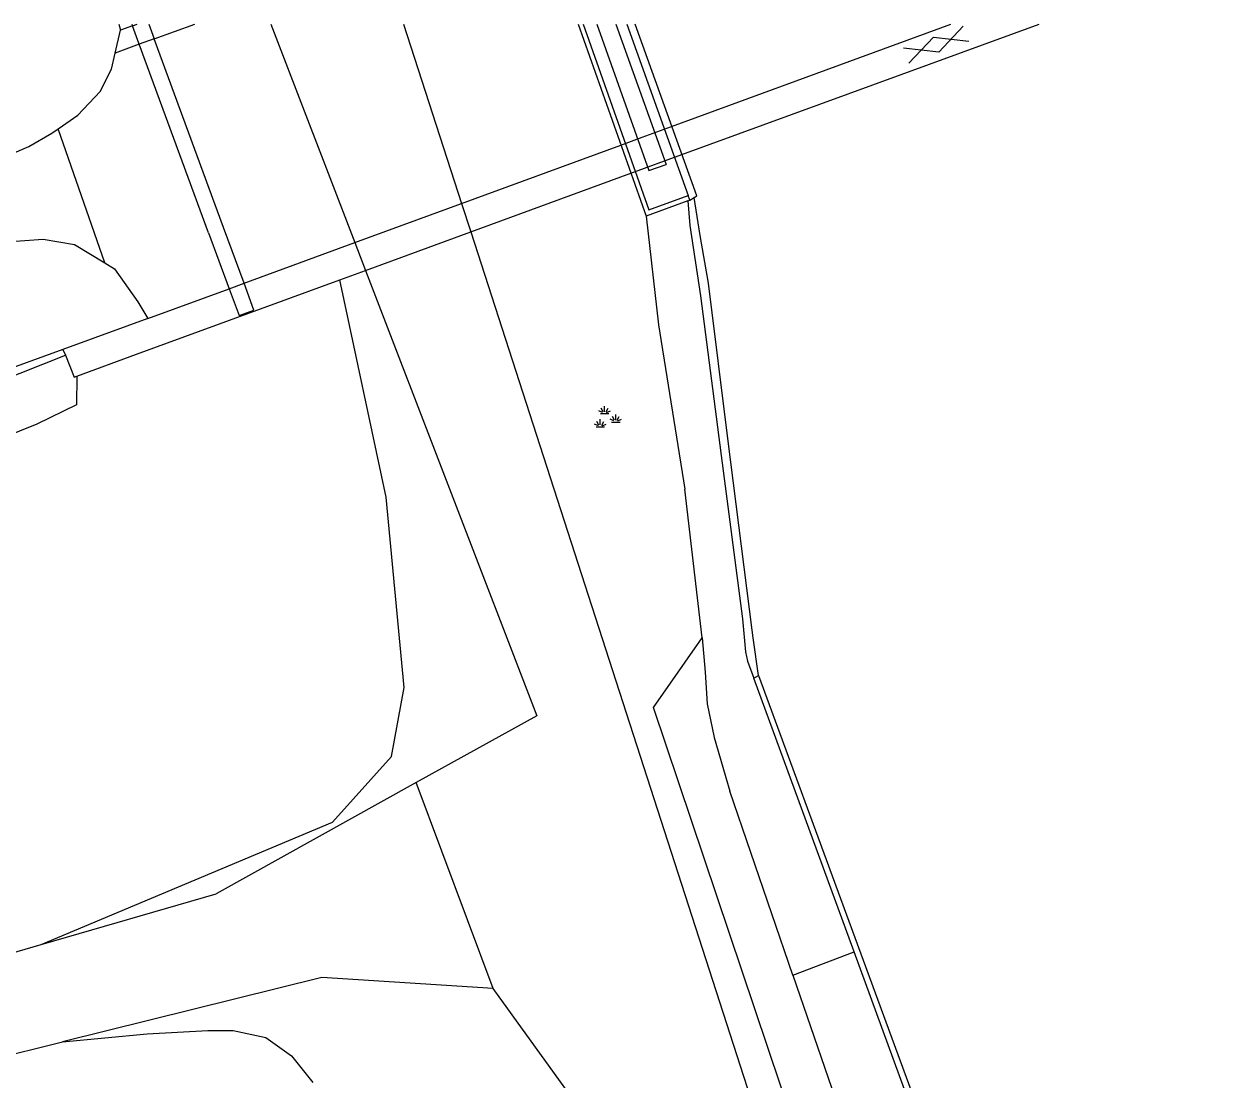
# Model space of a CAD drawing. Extents: x 135990 to 139000, y 393500 to 396000.
# Drawn here: x 136068.8 to 136106.61, y 395966.79 to 396000 of the extents above; entities that cross this region are included whole.
import ezdxf

# ---------------------------------------------------------------- set-up
doc = ezdxf.new("R2010")
doc.units = 0
for name, color, linetype in [('gg-bbg-pilaar viaduct of brug', 7, 'Continuous'), ('gg-knt-BGT kruinlijn', 7, 'Continuous'), ('gg-knt-onverhard', 7, 'Continuous'), ('gg-knt-verharding', 7, 'Continuous'), ('gg-knt-verharding niveau 01', 7, 'Continuous'), ('gg-kwrk-kunstwerk niveau 01', 7, 'Continuous'), ('gt-grn-groengrens', 7, 'Continuous'), ('gt-grn-weggrens', 7, 'Continuous'), ('gt-symb-gesloten verharding', 7, 'Continuous'), ('gt-symb-groenvak', 7, 'Continuous'), ('gx-grn-maaiveld', 7, 'Continuous')]:
    doc.layers.add(name, color=color, linetype=linetype)

# ---------------------------------------------------------------- blocks, each defined once
blk = doc.blocks.new('gt0-GESVH1')
at = {"layer": 'gt-symb-gesloten verharding'}
for p, q in [((-0.992, -0.261), (0.008, 0.239)), ((0.008, -0.261), (-0.992, 0.239)), ((0.008, 0.239), (1.008, -0.261)), ((1.008, 0.239), (0.008, -0.261))]:
    blk.add_line(p, q, dxfattribs=at)
blk = doc.blocks.new('gt0-GRVAK')
at = {"layer": 'gt-symb-groenvak'}
for p, q in [((-0.047, 0.214), (-0.047, 0.393)), ((-0.11, 0.189), (-0.228, 0.24)), ((-0.182, 0.153), (0.088, 0.153)), ((-0.091, 0.211), (-0.156, 0.322)), ((-0.004, 0.211), (0.061, 0.322)), ((0.015, 0.189), (0.133, 0.24)), ((0.262, -0.052), (0.197, 0.059)), ((0.305, -0.049), (0.305, 0.13)), ((0.349, -0.052), (0.414, 0.059)), ((-0.245, -0.228), (-0.363, -0.177)), ((-0.318, -0.264), (-0.047, -0.264)), ((-0.226, -0.206), (-0.291, -0.095)), ((-0.183, -0.203), (-0.183, -0.024)), ((-0.139, -0.206), (-0.074, -0.095)), ((-0.12, -0.228), (-0.002, -0.177)), ((0.243, -0.074), (0.125, -0.023)), ((0.17, -0.11), (0.441, -0.11)), ((0.368, -0.074), (0.486, -0.023))]:
    blk.add_line(p, q, dxfattribs=at)

msp = doc.modelspace()

# ---------------------------------------------------------------- linework, layer by layer
at = {"layer": 'gg-bbg-pilaar viaduct of brug'}
for p, q in [((136072.189, 396000), (136072.209, 395999.946)), ((136072.423, 395999.364), (136072.209, 395999.946)), ((136072.722, 396000), (136072.893, 395999.535)), ((136074.602, 395993.429), (136072.423, 395999.364)), ((136075.072, 395993.6), (136072.893, 395999.535)), ((136075.715, 395991.848), (136075.072, 395993.6)), ((136074.602, 395993.429), (136075.246, 395991.676))]:
    msp.add_line(p, q, dxfattribs=at)
msp.add_lwpolyline([(136075.246, 395991.676), (136075.557, 395990.829), (136076.026, 395991.001), (136075.715, 395991.848)], dxfattribs=at)
at = {"layer": 'gg-knt-BGT kruinlijn'}
for p, q in [((136088.352, 395993.962), (136088.747, 395990.545)), ((136088.747, 395990.545), (136089.571, 395985.37)), ((136067.391, 395988.52), (136070.105, 395989.582)), ((136090.122, 395980.692), (136089.571, 395985.37)), ((136090.122, 395980.692), (136090.209, 395979.618)), ((136090.209, 395979.618), (136090.27, 395978.623)), ((136090.27, 395978.623), (136090.49, 395977.561)), ((136090.49, 395977.561), (136090.99, 395975.874)), ((136092.972, 395970.093), (136090.99, 395975.874)), ((136092.972, 395970.093), (136094.082, 395966.855)), ((136070.013, 395967.992), (136072.669, 395968.248)), ((136094.082, 395966.855), (136095.553, 395962.585))]:
    msp.add_line(p, q, dxfattribs=at)
msp.add_lwpolyline([(136072.669, 395968.248), (136074.576, 395968.347), (136075.371, 395968.345), (136076.401, 395968.124), (136077.204, 395967.547), (136077.882, 395966.714)], dxfattribs=at)
at = {"layer": 'gg-knt-onverhard'}
for p, q in [((136076.554, 396000), (136079.198, 395993.126)), ((136080.728, 396000), (136082.552, 395994.356)), ((136082.552, 395994.356), (136082.84, 395993.464)), ((136079.198, 395993.126), (136079.533, 395992.253)), ((136081.131, 395976.144), (136074.841, 395972.65)), ((136069.339, 395971.05), (136074.841, 395972.65))]:
    msp.add_line(p, q, dxfattribs=at)
for points in [[(136079.533, 395992.253), (136084.919, 395978.249), (136081.131, 395976.144)], [(136000, 395949.531), (136057.751, 395967.68), (136069.339, 395971.05)], [(136083.551, 395969.67), (136078.161, 395970.02), (136070.013, 395967.992)], [(136047.279, 395961.351), (136058.631, 395965.16), (136070.013, 395967.992)]]:
    msp.add_lwpolyline(points, dxfattribs=at)
at = {"layer": 'gg-knt-verharding'}
for points in [[(136061.204, 395995.749), (136062.092, 395995.369), (136063.125, 395995.173), (136064.297, 395995.152), (136065.626, 395995.244), (136066.783, 395995.451), (136067.8, 395995.66), (136068.948, 395996.151), (136069.676, 395996.569), (136069.871, 395996.705)], [(136060.277, 395987.685), (136060.52, 395988.013), (136061.476, 395989.033), (136062.355, 395989.922), (136063.183, 395990.624), (136064.176, 395991.311), (136065.287, 395992.001), (136066.258, 395992.504), (136067.26, 395992.894), (136068.252, 395993.155), (136069.405, 395993.237), (136070.39, 395993.068), (136071.336, 395992.494)], [(136070.024, 395989.77), (136058.97, 395985.754), (136059.735, 395986.953), (136060.277, 395987.685)]]:
    msp.add_lwpolyline(points, dxfattribs=at)
at = {"layer": 'gg-knt-verharding niveau 01'}
for p, q in [((136072.209, 395999.946), (136071.829, 395999.807)), ((136072.209, 395999.946), (136072.357, 396000)), ((136072.893, 395999.535), (136074.169, 396000)), ((136089.152, 395996.777), (136097.936, 396000)), ((136072.423, 395999.364), (136071.668, 395999.089)), ((136072.893, 395999.535), (136072.423, 395999.364)), ((136088.226, 395996.438), (136088.695, 395996.61)), ((136088.695, 395996.61), (136089.152, 395996.777)), ((136082.552, 395994.356), (136087.564, 395996.195)), ((136087.564, 395996.195), (136088.226, 395996.438)), ((136079.198, 395993.126), (136082.552, 395994.356)), ((136075.715, 395991.848), (136079.198, 395993.126)), ((136072.687, 395990.737), (136075.246, 395991.676)), ((136075.246, 395991.676), (136075.715, 395991.848))]:
    msp.add_line(p, q, dxfattribs=at)
at = {"layer": 'gg-kwrk-kunstwerk niveau 01'}
for p, q in [((136071.783, 396000), (136071.829, 395999.807)), ((136089.474, 395995.893), (136100.716, 396000)), ((136071.668, 395999.089), (136071.829, 395999.807)), ((136071.336, 395992.494), (136069.871, 395996.705)), ((136087.877, 395995.308), (136089.474, 395995.893)), ((136082.84, 395993.464), (136087.877, 395995.308)), ((136079.533, 395992.253), (136082.84, 395993.464)), ((136078.724, 395991.957), (136079.533, 395992.253)), ((136072.337, 395989.618), (136078.724, 395991.957)), ((136072.031, 395990.499), (136070.024, 395989.77)), ((136072.687, 395990.737), (136072.031, 395990.499)), ((136070.024, 395989.77), (136070.105, 395989.582)), ((136070.461, 395988.931), (136072.337, 395989.618))]:
    msp.add_line(p, q, dxfattribs=at)
for points in [[(136069.871, 395996.705), (136070.488, 395997.134), (136071.195, 395997.882), (136071.554, 395998.584), (136071.668, 395999.089)], [(136071.336, 395992.494), (136071.646, 395992.305), (136072.381, 395991.259), (136072.687, 395990.737)], [(136070.105, 395989.582), (136070.376, 395988.9), (136070.461, 395988.931)]]:
    msp.add_lwpolyline(points, dxfattribs=at)
at = {"layer": 'gt-grn-groengrens'}
for points in [[(136069.339, 395971.05), (136078.491, 395974.9), (136080.354, 395976.969), (136080.751, 395979.135), (136080.188, 395985.123), (136078.724, 395991.957)], [(136070.461, 395988.931), (136070.453, 395988.027), (136069.197, 395987.42), (136064.673, 395985.596), (136058.189, 395983.265), (136054.417, 395981.947), (136050.843, 395980.477), (136047.172, 395979.26), (136043.75, 395978.194), (136040.73, 395977.179), (136031.829, 395974.372)]]:
    msp.add_lwpolyline(points, dxfattribs=at)
at = {"layer": 'gt-grn-weggrens'}
msp.add_line((136083.551, 395969.67), (136081.131, 395976.144), dxfattribs=at)
at = {"layer": 'gx-grn-maaiveld'}
for p, q in [((136086.221, 396000), (136088.352, 395993.962)), ((136087.406, 396000), (136088.984, 395995.578)), ((136087.747, 396000), (136089.678, 395994.605)), ((136089.667, 395994.445), (136088.352, 395993.962)), ((136089.667, 395994.445), (136089.728, 395994.466)), ((136089.728, 395994.466), (136089.678, 395994.605)), ((136089.728, 395994.466), (136089.868, 395994.549)), ((136091.738, 395979.431), (136091.891, 395979.511)), ((136094.891, 395970.827), (136091.738, 395979.431)), ((136092.972, 395970.093), (136094.891, 395970.827)), ((136098.631, 395960.627), (136094.891, 395970.827))]:
    msp.add_line(p, q, dxfattribs=at)
for points in [[(136086.38, 396000), (136088.443, 395994.155), (136089.678, 395994.605)], [(136086.81, 396000), (136088.438, 395995.391), (136088.984, 395995.578)], [(136089.868, 395994.549), (136089.952, 395994.598), (136088.015, 396000)], [(136089.667, 395994.445), (136089.728, 395993.666), (136090.061, 395991.448), (136090.713, 395986.435), (136091.382, 395981.291), (136091.48, 395980.259), (136091.546, 395979.959), (136091.738, 395979.431)], [(136091.891, 395979.511), (136091.723, 395980.702), (136091.69, 395980.935), (136090.931, 395986.887), (136090.32, 395991.852), (136090.057, 395993.348), (136089.868, 395994.549)], [(136082.84, 395993.464), (136094.566, 395957.14), (136095.625, 395955.501)], [(136095.736, 395957.46), (136094.971, 395959.52), (136088.591, 395978.51), (136090.122, 395980.692)], [(136091.891, 395979.511), (136093.757, 395974.443), (136097.688, 395963.715), (136099.8, 395957.946), (136099.636, 395957.886), (136099.147, 395959.22)], [(136164.711, 395751.666), (136162.661, 395758.829), (136160.097, 395769.164), (136157.652, 395776.684), (136154.592, 395786.426), (136136.857, 395832.005), (136109.394, 395903.412), (136089.873, 395955.63), (136086.811, 395965.15), (136083.551, 395969.67)]]:
    msp.add_lwpolyline(points, dxfattribs=at)

# ---------------------------------------------------------------- block references
at = {"layer": 'gt-symb-gesloten verharding', "rotation": 20.173944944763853}
msp.add_blockref('gt0-GESVH1', (136097.459, 395999.361), dxfattribs=at)
at = {"layer": 'gt-symb-groenvak'}
msp.add_blockref('gt0-GRVAK', (136087.098, 395987.594), dxfattribs=at)

doc.saveas('drawing.dxf')
